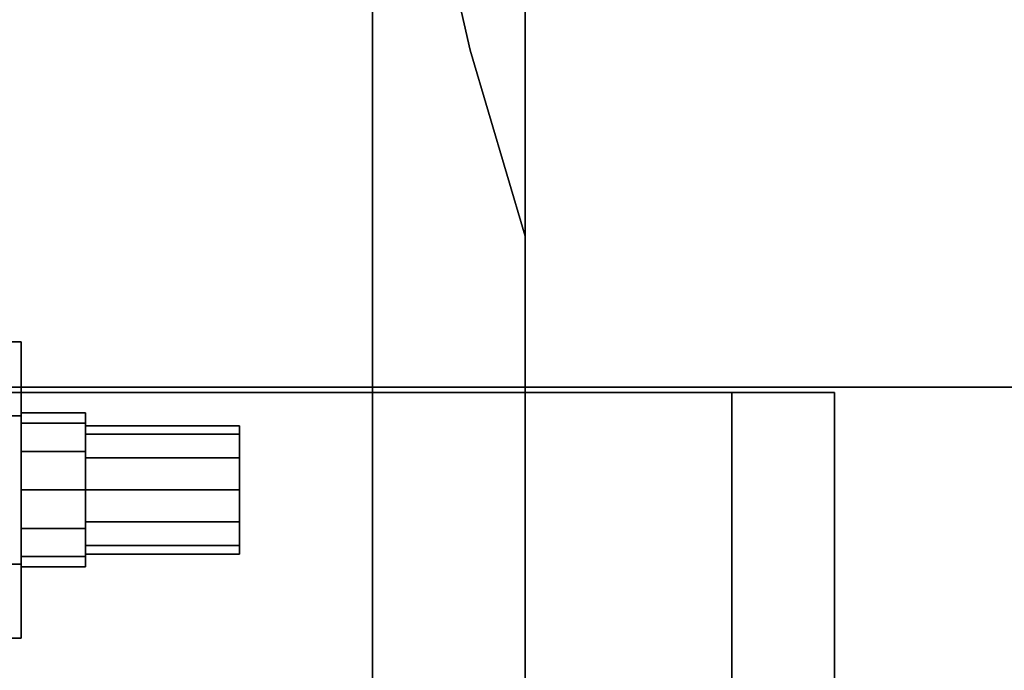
# Model space of a CAD drawing. Extents: x -48 to 48, y -49.6 to 48.
# Tile 609 of 656: x 1 to 5.8, y 9.6 to 12.8. Entities that reach past the tile are written whole.
import ezdxf

# ---------------------------------------------------------------- set-up
doc = ezdxf.new("R2010")
doc.units = 0

msp = doc.modelspace()

# ---------------------------------------------------------------- linework, layer by layer
at = {"layer": '1C1 [1]', "color": 1}
for points, invisible_edges in [([(-6.5, -11), (6.5, -11), (6.5, 11)], 12), ([(-6.5, -11), (6.5, 11), (-6.5, 11)], 1), ([(-6.5, 11, -1.5), (6.5, 11, -1.5), (6.5, -11, -1.5)], 12), ([(-6.5, 11, -1.5), (6.5, -11, -1.5), (-6.5, -11, -1.5)], 1), ([(6.5, 11), (6.5, 11, -1.5), (-6.5, 11, -1.5)], 12), ([(6.5, 11), (-6.5, 11, -1.5), (-6.5, 11)], 1)]:
    msp.add_3dface(points, dxfattribs=dict(at, invisible_edges=invisible_edges))
at = {"layer": '1C1 [1]', "color": 0}
for points, invisible_edges in [([(5, 6.35, 10), (5, 10.975, 10), (-5, 10.975, 10)], 12), ([(5, 6.35, 10), (-5, 10.975, 10), (-5, 6.35, 10)], 1), ([(-5, 6.35, 9), (-5, 10.975, 9), (5, 10.975, 9)], 12), ([(-5, 6.35, 9), (5, 10.975, 9), (5, 6.35, 9)], 1), ([(5, 10.975, 10), (5, 10.975, 9), (-5, 10.975, 9)], 12), ([(5, 10.975, 10), (-5, 10.975, 9), (-5, 10.975, 10)], 1), ([(4.5, 10.975, 9), (4.5, 10.975, 1), (4.5, 6.35, 1)], 12), ([(4.5, 10.975, 9), (4.5, 6.35, 1), (4.5, 6.35, 8.25)], 13), ([(4.5, 10.975, 9), (4.5, 6.35, 8.25), (4.5, 7.1, 9)], 1), ([(5, 6.35, 1), (4.5, 6.35, 1), (4.5, 10.975, 1)], 12), ([(5, 6.35, 1), (4.5, 10.975, 1), (5, 10.975, 1)], 1), ([(5, 10.975, 1), (4.5, 10.975, 1), (4.5, 10.975, 9)], 12), ([(5, 10.975, 1), (4.5, 10.975, 9), (5, 10.975, 9)], 1), ([(5, 10.975, 9), (4.5, 10.975, 9), (4.5, 7.1, 9)], 12), ([(5, 10.975, 9), (4.5, 7.1, 9), (5, 7.1, 9)], 1), ([(5, 6.35, 10), (5, 6.35, 9), (5, 10.975, 9)], 12), ([(5, 6.35, 10), (5, 10.975, 9), (5, 10.975, 10)], 1), ([(5, 7.1, 9), (5, 6.35, 1), (5, 10.975, 1)], 13), ([(5, 7.1, 9), (5, 10.975, 1), (5, 10.975, 9)], 1)]:
    msp.add_3dface(points, dxfattribs=dict(at, invisible_edges=invisible_edges))
at = {"layer": '4B3 [27]', "color": 1}
for points, invisible_edges in [([(2.30664, 18.3279, 45.57), (0.8425, 7.375, 45.57), (0.8425, 48, 45.57)], 13), ([(0.8425, 48, 30.53), (0.8425, 6.62326, 30.53), (2.30664, 18.3279, 30.53)], 14), ([(-2.79823, 25.9848, 46), (-2.4913, 24.0863, 46), (3.495, 6.62326, 46)], 14), ([(-2.79823, 25.9848, 46), (3.495, 6.62326, 46), (3.495, 11.7345, 46)], 13), ([(-2.79823, 25.9848, 46), (3.495, 11.7345, 46), (3.22615, 12.6404, 46)], 13), ([(-2.79823, 25.9848, 46), (3.22615, 12.6404, 46), (2.79823, 14.5152, 46)], 13), ([(-2.4913, 24.0863, 46), (-2.30664, 22.1721, 46), (3.495, 6.62326, 46)], 14), ([(-2.30664, 22.1721, 46), (-2.245, 20.25, 46), (3.495, 6.62326, 46)], 14), ([(-2.245, 20.25, 46), (-2.30664, 18.3279, 46), (3.495, 6.62326, 46)], 14), ([(-2.30664, 18.3279, 46), (-2.4913, 16.4137, 46), (3.495, 6.62326, 46)], 14), ([(2.30664, 18.3279, 45.57), (2.4913, 16.4137, 45.57), (0.8425, 6.375, 45.57)], 14), ([(2.30664, 18.3279, 45.57), (0.8425, 6.375, 45.57), (0.8425, 7.375, 45.57)], 13), ([(0.8425, 6.62326, 30.53), (2.4913, 16.4137, 30.53), (2.30664, 18.3279, 30.53)], 13), ([(-2.4913, 16.4137, 46), (-3.495, 6.62326, 46), (3.495, 6.62326, 46)], 13), ([(2.4913, 16.4137, 45.57), (3.495, 6.375, 45.57), (0.8425, 6.375, 45.57)], 13), ([(0.8425, 6.62326, 30.53), (2.79823, 14.5152, 30.53), (2.4913, 16.4137, 30.53)], 13), ([(2.4913, 16.4137, 45.57), (2.79823, 14.5152, 45.57), (3.495, 7.375, 45.57)], 14), ([(2.4913, 16.4137, 45.57), (3.495, 7.375, 45.57), (3.495, 6.375, 45.57)], 13), ([(-2.79823, 14.5152, 30.1), (3.495, 6.375, 30.1), (-3.495, 6.375, 30.1)], 13), ([(-2.79823, 14.5152, 30.1), (2.79823, 14.5152, 30.1), (3.22615, 12.6404, 30.1)], 13), ([(-2.79823, 14.5152, 30.1), (3.22615, 12.6404, 30.1), (3.495, 11.7345, 30.1)], 13), ([(-2.79823, 14.5152, 30.1), (3.495, 11.7345, 30.1), (3.495, 6.375, 30.1)], 13), ([(0.8425, 6.62326, 30.53), (3.22615, 12.6404, 30.53), (2.79823, 14.5152, 30.53)], 13), ([(2.79823, 14.5152, 45.57), (3.22615, 12.6404, 45.57), (3.495, 7.375, 45.57)], 14), ([(0.8425, 6.62326, 30.53), (3.495, 11.7345, 30.53), (3.22615, 12.6404, 30.53)], 13), ([(3.22615, 12.6404, 45.57), (3.495, 11.7345, 45.57), (3.495, 7.375, 45.57)], 12), ([(0.8425, 6.62326, 30.53), (3.495, 6.62326, 30.53), (3.495, 11.7345, 30.53)], 12), ([(3.495, 11.7345, 46), (3.495, 6.62326, 46), (3.495, 6.375, 45.57)], 12), ([(3.495, 11.7345, 46), (3.495, 6.375, 45.57), (3.495, 7.375, 45.57)], 13), ([(3.495, 11.7345, 46), (3.495, 7.375, 45.57), (3.495, 11.7345, 45.57)], 1), ([(3.495, 11.7345, 30.53), (3.495, 6.62326, 30.53), (3.495, 6.375, 30.1)], 12), ([(3.495, 11.7345, 30.53), (3.495, 6.375, 30.1), (3.495, 11.7345, 30.1)], 1)]:
    msp.add_3dface(points, dxfattribs=dict(at, invisible_edges=invisible_edges))
at = {"layer": '4B3 [27]', "color": 7}
for points, invisible_edges in [([(2.79823, 14.5152, 45.57), (2.79823, 14.5152, 46), (3.22615, 12.6404, 46)], 12), ([(2.79823, 14.5152, 45.57), (3.22615, 12.6404, 46), (3.22615, 12.6404, 45.57)], 1), ([(3.22615, 12.6404, 30.53), (3.22615, 12.6404, 30.1), (2.79823, 14.5152, 30.1)], 12), ([(3.22615, 12.6404, 30.53), (2.79823, 14.5152, 30.1), (2.79823, 14.5152, 30.53)], 1), ([(3.22615, 12.6404, 45.57), (3.22615, 12.6404, 46), (3.495, 11.7345, 46)], 12), ([(3.22615, 12.6404, 45.57), (3.495, 11.7345, 46), (3.495, 11.7345, 45.57)], 1), ([(3.495, 11.7345, 30.1), (3.22615, 12.6404, 30.1), (3.22615, 12.6404, 30.53)], 12), ([(3.495, 11.7345, 30.1), (3.22615, 12.6404, 30.53), (3.495, 11.7345, 30.53)], 1)]:
    msp.add_3dface(points, dxfattribs=dict(at, invisible_edges=invisible_edges))
at = {"layer": '4B3 [27]', "color": 0}
for points, invisible_edges in [([(0.30575, 11.2217, 41.5), (1.04013, 11.2217, 41.5), (1.04013, 10.8608, 40.875)], 12), ([(0.30575, 11.2217, 41.5), (1.04013, 10.8608, 40.875), (0.30575, 10.8608, 40.875)], 1), ([(0.30575, 10.8608, 42.125), (1.04013, 10.8608, 42.125), (1.04013, 11.2217, 41.5)], 12), ([(0.30575, 10.8608, 42.125), (1.04013, 11.2217, 41.5), (0.30575, 11.2217, 41.5)], 1), ([(0.30575, 11.2217, 38.5), (1.04013, 11.2217, 38.5), (1.04013, 10.8608, 37.875)], 12), ([(0.30575, 11.2217, 38.5), (1.04013, 10.8608, 37.875), (0.30575, 10.8608, 37.875)], 1), ([(0.30575, 10.8608, 39.125), (1.04013, 10.8608, 39.125), (1.04013, 11.2217, 38.5)], 12), ([(0.30575, 10.8608, 39.125), (1.04013, 11.2217, 38.5), (0.30575, 11.2217, 38.5)], 1), ([(0.30575, 11.2217, 35.5), (1.04013, 11.2217, 35.5), (1.04013, 10.8608, 34.875)], 12), ([(0.30575, 11.2217, 35.5), (1.04013, 10.8608, 34.875), (0.30575, 10.8608, 34.875)], 1), ([(0.30575, 10.8608, 36.125), (1.04013, 10.8608, 36.125), (1.04013, 11.2217, 35.5)], 12), ([(0.30575, 10.8608, 36.125), (1.04013, 11.2217, 35.5), (0.30575, 11.2217, 35.5)], 1), ([(1.04013, 10.8608, 42.125), (1.04013, 10.8608, 40.875), (1.04013, 11.2217, 41.5)], 1), ([(1.04013, 10.8608, 39.125), (1.04013, 10.8608, 37.875), (1.04013, 11.2217, 38.5)], 1), ([(1.04013, 10.8608, 36.125), (1.04013, 10.8608, 34.875), (1.04013, 11.2217, 35.5)], 1), ([(0.30575, 10.8608, 40.875), (1.04013, 10.8608, 40.875), (1.04013, 10.1392, 40.875)], 12), ([(0.30575, 10.8608, 40.875), (1.04013, 10.1392, 40.875), (0.30575, 10.1392, 40.875)], 1), ([(0.30575, 10.1392, 42.125), (1.04013, 10.1392, 42.125), (1.04013, 10.8608, 42.125)], 12), ([(0.30575, 10.1392, 42.125), (1.04013, 10.8608, 42.125), (0.30575, 10.8608, 42.125)], 1), ([(0.30575, 10.8608, 37.875), (1.04013, 10.8608, 37.875), (1.04013, 10.1392, 37.875)], 12), ([(0.30575, 10.8608, 37.875), (1.04013, 10.1392, 37.875), (0.30575, 10.1392, 37.875)], 1), ([(0.30575, 10.1392, 39.125), (1.04013, 10.1392, 39.125), (1.04013, 10.8608, 39.125)], 12), ([(0.30575, 10.1392, 39.125), (1.04013, 10.8608, 39.125), (0.30575, 10.8608, 39.125)], 1), ([(0.30575, 10.8608, 34.875), (1.04013, 10.8608, 34.875), (1.04013, 10.1392, 34.875)], 12), ([(0.30575, 10.8608, 34.875), (1.04013, 10.1392, 34.875), (0.30575, 10.1392, 34.875)], 1), ([(0.30575, 10.1392, 36.125), (1.04013, 10.1392, 36.125), (1.04013, 10.8608, 36.125)], 12), ([(0.30575, 10.1392, 36.125), (1.04013, 10.8608, 36.125), (0.30575, 10.8608, 36.125)], 1), ([(1.04013, 10.8248, 41.3125), (1.04013, 10.8248, 41.6875), (1.04013, 10.875, 41.5)], 1), ([(1.04013, 10.8248, 41.6875), (1.3525, 10.8248, 41.6875), (1.3525, 10.875, 41.5)], 12), ([(1.04013, 10.8248, 41.6875), (1.3525, 10.875, 41.5), (1.04013, 10.875, 41.5)], 1), ([(1.04013, 10.875, 41.5), (1.3525, 10.875, 41.5), (1.3525, 10.8248, 41.3125)], 12), ([(1.04013, 10.875, 41.5), (1.3525, 10.8248, 41.3125), (1.04013, 10.8248, 41.3125)], 1), ([(1.04013, 10.8248, 38.3125), (1.04013, 10.8248, 38.6875), (1.04013, 10.875, 38.5)], 1), ([(1.04013, 10.8248, 38.6875), (1.3525, 10.8248, 38.6875), (1.3525, 10.875, 38.5)], 12), ([(1.04013, 10.8248, 38.6875), (1.3525, 10.875, 38.5), (1.04013, 10.875, 38.5)], 1), ([(1.04013, 10.875, 38.5), (1.3525, 10.875, 38.5), (1.3525, 10.8248, 38.3125)], 12), ([(1.04013, 10.875, 38.5), (1.3525, 10.8248, 38.3125), (1.04013, 10.8248, 38.3125)], 1), ([(1.04013, 10.8248, 35.3125), (1.04013, 10.8248, 35.6875), (1.04013, 10.875, 35.5)], 1), ([(1.04013, 10.8248, 35.6875), (1.3525, 10.8248, 35.6875), (1.3525, 10.875, 35.5)], 12), ([(1.04013, 10.8248, 35.6875), (1.3525, 10.875, 35.5), (1.04013, 10.875, 35.5)], 1), ([(1.04013, 10.875, 35.5), (1.3525, 10.875, 35.5), (1.3525, 10.8248, 35.3125)], 12), ([(1.04013, 10.875, 35.5), (1.3525, 10.8248, 35.3125), (1.04013, 10.8248, 35.3125)], 1), ([(1.04013, 10.8608, 42.125), (1.04013, 10.1392, 42.125), (1.04013, 9.77831, 41.5)], 12), ([(1.04013, 10.8608, 42.125), (1.04013, 9.77831, 41.5), (1.04013, 10.1392, 40.875)], 13), ([(1.04013, 10.8608, 42.125), (1.04013, 10.1392, 40.875), (1.04013, 10.8608, 40.875)], 13), ([(1.04013, 10.8608, 39.125), (1.04013, 10.1392, 39.125), (1.04013, 9.77831, 38.5)], 12), ([(1.04013, 10.8608, 39.125), (1.04013, 9.77831, 38.5), (1.04013, 10.1392, 37.875)], 13), ([(1.04013, 10.8608, 39.125), (1.04013, 10.1392, 37.875), (1.04013, 10.8608, 37.875)], 13), ([(1.04013, 10.8608, 36.125), (1.04013, 10.1392, 36.125), (1.04013, 9.77831, 35.5)], 12), ([(1.04013, 10.8608, 36.125), (1.04013, 9.77831, 35.5), (1.04013, 10.1392, 34.875)], 13), ([(1.04013, 10.8608, 36.125), (1.04013, 10.1392, 34.875), (1.04013, 10.8608, 34.875)], 13), ([(1.3525, 10.875, 41.5), (1.3525, 10.8248, 41.6875), (1.3525, 10.6875, 41.8248)], 12), ([(1.3525, 10.875, 41.5), (1.3525, 10.6875, 41.8248), (1.3525, 10.5, 41.875)], 13), ([(1.3525, 10.875, 41.5), (1.3525, 10.5, 41.875), (1.3525, 10.3125, 41.8248)], 13), ([(1.3525, 10.875, 41.5), (1.3525, 10.3125, 41.8248), (1.3525, 10.1752, 41.6875)], 13), ([(1.3525, 10.875, 41.5), (1.3525, 10.1752, 41.6875), (1.3525, 10.125, 41.5)], 13), ([(1.3525, 10.875, 41.5), (1.3525, 10.125, 41.5), (1.3525, 10.1752, 41.3125)], 13), ([(1.3525, 10.875, 41.5), (1.3525, 10.1752, 41.3125), (1.3525, 10.3125, 41.1752)], 13), ([(1.3525, 10.875, 41.5), (1.3525, 10.3125, 41.1752), (1.3525, 10.5, 41.125)], 13), ([(1.3525, 10.875, 41.5), (1.3525, 10.5, 41.125), (1.3525, 10.6875, 41.1752)], 13), ([(1.3525, 10.875, 41.5), (1.3525, 10.6875, 41.1752), (1.3525, 10.8248, 41.3125)], 1), ([(1.3525, 10.875, 38.5), (1.3525, 10.8248, 38.6875), (1.3525, 10.6875, 38.8248)], 12), ([(1.3525, 10.875, 38.5), (1.3525, 10.6875, 38.8248), (1.3525, 10.5, 38.875)], 13), ([(1.3525, 10.875, 38.5), (1.3525, 10.5, 38.875), (1.3525, 10.3125, 38.8248)], 13), ([(1.3525, 10.875, 38.5), (1.3525, 10.3125, 38.8248), (1.3525, 10.1752, 38.6875)], 13), ([(1.3525, 10.875, 38.5), (1.3525, 10.1752, 38.6875), (1.3525, 10.125, 38.5)], 13), ([(1.3525, 10.875, 38.5), (1.3525, 10.125, 38.5), (1.3525, 10.1752, 38.3125)], 13), ([(1.3525, 10.875, 38.5), (1.3525, 10.1752, 38.3125), (1.3525, 10.3125, 38.1752)], 13), ([(1.3525, 10.875, 38.5), (1.3525, 10.3125, 38.1752), (1.3525, 10.5, 38.125)], 13), ([(1.3525, 10.875, 38.5), (1.3525, 10.5, 38.125), (1.3525, 10.6875, 38.1752)], 13), ([(1.3525, 10.875, 38.5), (1.3525, 10.6875, 38.1752), (1.3525, 10.8248, 38.3125)], 1), ([(1.3525, 10.875, 35.5), (1.3525, 10.8248, 35.6875), (1.3525, 10.6875, 35.8248)], 12), ([(1.3525, 10.875, 35.5), (1.3525, 10.6875, 35.8248), (1.3525, 10.5, 35.875)], 13), ([(1.3525, 10.875, 35.5), (1.3525, 10.5, 35.875), (1.3525, 10.3125, 35.8248)], 13), ([(1.3525, 10.875, 35.5), (1.3525, 10.3125, 35.8248), (1.3525, 10.1752, 35.6875)], 13), ([(1.3525, 10.875, 35.5), (1.3525, 10.1752, 35.6875), (1.3525, 10.125, 35.5)], 13), ([(1.3525, 10.875, 35.5), (1.3525, 10.125, 35.5), (1.3525, 10.1752, 35.3125)], 13), ([(1.3525, 10.875, 35.5), (1.3525, 10.1752, 35.3125), (1.3525, 10.3125, 35.1752)], 13), ([(1.3525, 10.875, 35.5), (1.3525, 10.3125, 35.1752), (1.3525, 10.5, 35.125)], 13), ([(1.3525, 10.875, 35.5), (1.3525, 10.5, 35.125), (1.3525, 10.6875, 35.1752)], 13), ([(1.3525, 10.875, 35.5), (1.3525, 10.6875, 35.1752), (1.3525, 10.8248, 35.3125)], 1), ([(1.04013, 10.8248, 41.3125), (1.04013, 10.6875, 41.1752), (1.04013, 10.5, 41.125)], 12), ([(1.04013, 10.8248, 41.3125), (1.04013, 10.5, 41.125), (1.04013, 10.3125, 41.1752)], 13), ([(1.04013, 10.8248, 41.3125), (1.04013, 10.3125, 41.1752), (1.04013, 10.1752, 41.3125)], 13), ([(1.04013, 10.8248, 41.3125), (1.04013, 10.1752, 41.3125), (1.04013, 10.125, 41.5)], 13), ([(1.04013, 10.8248, 41.3125), (1.04013, 10.125, 41.5), (1.04013, 10.1752, 41.6875)], 13), ([(1.04013, 10.8248, 41.3125), (1.04013, 10.1752, 41.6875), (1.04013, 10.3125, 41.8248)], 13), ([(1.04013, 10.8248, 41.3125), (1.04013, 10.3125, 41.8248), (1.04013, 10.5, 41.875)], 13), ([(1.04013, 10.8248, 41.3125), (1.04013, 10.5, 41.875), (1.04013, 10.6875, 41.8248)], 13), ([(1.04013, 10.8248, 41.3125), (1.04013, 10.6875, 41.8248), (1.04013, 10.8248, 41.6875)], 13), ([(1.04013, 10.8248, 41.3125), (1.3525, 10.8248, 41.3125), (1.3525, 10.6875, 41.1752)], 12), ([(1.04013, 10.8248, 41.3125), (1.3525, 10.6875, 41.1752), (1.04013, 10.6875, 41.1752)], 1), ([(1.04013, 10.6875, 41.8248), (1.3525, 10.6875, 41.8248), (1.3525, 10.8248, 41.6875)], 12), ([(1.04013, 10.6875, 41.8248), (1.3525, 10.8248, 41.6875), (1.04013, 10.8248, 41.6875)], 1), ([(1.04013, 10.8248, 38.3125), (1.04013, 10.6875, 38.1752), (1.04013, 10.5, 38.125)], 12), ([(1.04013, 10.8248, 38.3125), (1.04013, 10.5, 38.125), (1.04013, 10.3125, 38.1752)], 13), ([(1.04013, 10.8248, 38.3125), (1.04013, 10.3125, 38.1752), (1.04013, 10.1752, 38.3125)], 13), ([(1.04013, 10.8248, 38.3125), (1.04013, 10.1752, 38.3125), (1.04013, 10.125, 38.5)], 13), ([(1.04013, 10.8248, 38.3125), (1.04013, 10.125, 38.5), (1.04013, 10.1752, 38.6875)], 13), ([(1.04013, 10.8248, 38.3125), (1.04013, 10.1752, 38.6875), (1.04013, 10.3125, 38.8248)], 13), ([(1.04013, 10.8248, 38.3125), (1.04013, 10.3125, 38.8248), (1.04013, 10.5, 38.875)], 13), ([(1.04013, 10.8248, 38.3125), (1.04013, 10.5, 38.875), (1.04013, 10.6875, 38.8248)], 13), ([(1.04013, 10.8248, 38.3125), (1.04013, 10.6875, 38.8248), (1.04013, 10.8248, 38.6875)], 13), ([(1.04013, 10.8248, 38.3125), (1.3525, 10.8248, 38.3125), (1.3525, 10.6875, 38.1752)], 12), ([(1.04013, 10.8248, 38.3125), (1.3525, 10.6875, 38.1752), (1.04013, 10.6875, 38.1752)], 1), ([(1.04013, 10.6875, 38.8248), (1.3525, 10.6875, 38.8248), (1.3525, 10.8248, 38.6875)], 12), ([(1.04013, 10.6875, 38.8248), (1.3525, 10.8248, 38.6875), (1.04013, 10.8248, 38.6875)], 1), ([(1.04013, 10.8248, 35.3125), (1.04013, 10.6875, 35.1752), (1.04013, 10.5, 35.125)], 12), ([(1.04013, 10.8248, 35.3125), (1.04013, 10.5, 35.125), (1.04013, 10.3125, 35.1752)], 13), ([(1.04013, 10.8248, 35.3125), (1.04013, 10.3125, 35.1752), (1.04013, 10.1752, 35.3125)], 13), ([(1.04013, 10.8248, 35.3125), (1.04013, 10.1752, 35.3125), (1.04013, 10.125, 35.5)], 13), ([(1.04013, 10.8248, 35.3125), (1.04013, 10.125, 35.5), (1.04013, 10.1752, 35.6875)], 13), ([(1.04013, 10.8248, 35.3125), (1.04013, 10.1752, 35.6875), (1.04013, 10.3125, 35.8248)], 13), ([(1.04013, 10.8248, 35.3125), (1.04013, 10.3125, 35.8248), (1.04013, 10.5, 35.875)], 13), ([(1.04013, 10.8248, 35.3125), (1.04013, 10.5, 35.875), (1.04013, 10.6875, 35.8248)], 13), ([(1.04013, 10.8248, 35.3125), (1.04013, 10.6875, 35.8248), (1.04013, 10.8248, 35.6875)], 13), ([(1.04013, 10.8248, 35.3125), (1.3525, 10.8248, 35.3125), (1.3525, 10.6875, 35.1752)], 12), ([(1.04013, 10.8248, 35.3125), (1.3525, 10.6875, 35.1752), (1.04013, 10.6875, 35.1752)], 1), ([(1.04013, 10.6875, 35.8248), (1.3525, 10.6875, 35.8248), (1.3525, 10.8248, 35.6875)], 12), ([(1.04013, 10.6875, 35.8248), (1.3525, 10.8248, 35.6875), (1.04013, 10.8248, 35.6875)], 1), ([(1.3525, 10.7706, 41.3438), (1.3525, 10.7706, 41.6562), (1.3525, 10.8125, 41.5)], 1), ([(1.3525, 10.7706, 41.6562), (2.1025, 10.7706, 41.6562), (2.1025, 10.8125, 41.5)], 12), ([(1.3525, 10.7706, 41.6562), (2.1025, 10.8125, 41.5), (1.3525, 10.8125, 41.5)], 1), ([(1.3525, 10.8125, 41.5), (2.1025, 10.8125, 41.5), (2.1025, 10.7706, 41.3438)], 12), ([(1.3525, 10.8125, 41.5), (2.1025, 10.7706, 41.3438), (1.3525, 10.7706, 41.3438)], 1), ([(1.3525, 10.7706, 38.3438), (1.3525, 10.7706, 38.6562), (1.3525, 10.8125, 38.5)], 1), ([(1.3525, 10.7706, 38.6562), (2.1025, 10.7706, 38.6562), (2.1025, 10.8125, 38.5)], 12), ([(1.3525, 10.7706, 38.6562), (2.1025, 10.8125, 38.5), (1.3525, 10.8125, 38.5)], 1), ([(1.3525, 10.8125, 38.5), (2.1025, 10.8125, 38.5), (2.1025, 10.7706, 38.3438)], 12), ([(1.3525, 10.8125, 38.5), (2.1025, 10.7706, 38.3438), (1.3525, 10.7706, 38.3438)], 1), ([(1.3525, 10.7706, 35.3438), (1.3525, 10.7706, 35.6562), (1.3525, 10.8125, 35.5)], 1), ([(1.3525, 10.7706, 35.6562), (2.1025, 10.7706, 35.6562), (2.1025, 10.8125, 35.5)], 12), ([(1.3525, 10.7706, 35.6562), (2.1025, 10.8125, 35.5), (1.3525, 10.8125, 35.5)], 1), ([(1.3525, 10.8125, 35.5), (2.1025, 10.8125, 35.5), (2.1025, 10.7706, 35.3438)], 12), ([(1.3525, 10.8125, 35.5), (2.1025, 10.7706, 35.3438), (1.3525, 10.7706, 35.3438)], 1), ([(2.1025, 10.8125, 41.5), (2.1025, 10.7706, 41.6562), (2.1025, 10.6562, 41.7706)], 12), ([(2.1025, 10.8125, 41.5), (2.1025, 10.6562, 41.7706), (2.1025, 10.5, 41.8125)], 13), ([(2.1025, 10.8125, 41.5), (2.1025, 10.5, 41.8125), (2.1025, 10.3438, 41.7706)], 13), ([(2.1025, 10.8125, 41.5), (2.1025, 10.3438, 41.7706), (2.1025, 10.2294, 41.6562)], 13), ([(2.1025, 10.8125, 41.5), (2.1025, 10.2294, 41.6562), (2.1025, 10.1875, 41.5)], 13), ([(2.1025, 10.8125, 41.5), (2.1025, 10.1875, 41.5), (2.1025, 10.2294, 41.3438)], 13), ([(2.1025, 10.8125, 41.5), (2.1025, 10.2294, 41.3438), (2.1025, 10.3438, 41.2294)], 13), ([(2.1025, 10.8125, 41.5), (2.1025, 10.3438, 41.2294), (2.1025, 10.5, 41.1875)], 13), ([(2.1025, 10.8125, 41.5), (2.1025, 10.5, 41.1875), (2.1025, 10.6563, 41.2294)], 13), ([(2.1025, 10.8125, 41.5), (2.1025, 10.6563, 41.2294), (2.1025, 10.7706, 41.3438)], 1), ([(2.1025, 10.8125, 38.5), (2.1025, 10.7706, 38.6562), (2.1025, 10.6562, 38.7706)], 12), ([(2.1025, 10.8125, 38.5), (2.1025, 10.6562, 38.7706), (2.1025, 10.5, 38.8125)], 13), ([(2.1025, 10.8125, 38.5), (2.1025, 10.5, 38.8125), (2.1025, 10.3438, 38.7706)], 13), ([(2.1025, 10.8125, 38.5), (2.1025, 10.3438, 38.7706), (2.1025, 10.2294, 38.6562)], 13), ([(2.1025, 10.8125, 38.5), (2.1025, 10.2294, 38.6562), (2.1025, 10.1875, 38.5)], 13), ([(2.1025, 10.8125, 38.5), (2.1025, 10.1875, 38.5), (2.1025, 10.2294, 38.3438)], 13), ([(2.1025, 10.8125, 38.5), (2.1025, 10.2294, 38.3438), (2.1025, 10.3438, 38.2294)], 13), ([(2.1025, 10.8125, 38.5), (2.1025, 10.3438, 38.2294), (2.1025, 10.5, 38.1875)], 13), ([(2.1025, 10.8125, 38.5), (2.1025, 10.5, 38.1875), (2.1025, 10.6562, 38.2294)], 13), ([(2.1025, 10.8125, 38.5), (2.1025, 10.6562, 38.2294), (2.1025, 10.7706, 38.3438)], 1), ([(2.1025, 10.8125, 35.5), (2.1025, 10.7706, 35.6562), (2.1025, 10.6562, 35.7706)], 12), ([(2.1025, 10.8125, 35.5), (2.1025, 10.6562, 35.7706), (2.1025, 10.5, 35.8125)], 13), ([(2.1025, 10.8125, 35.5), (2.1025, 10.5, 35.8125), (2.1025, 10.3438, 35.7706)], 13), ([(2.1025, 10.8125, 35.5), (2.1025, 10.3438, 35.7706), (2.1025, 10.2294, 35.6563)], 13), ([(2.1025, 10.8125, 35.5), (2.1025, 10.2294, 35.6563), (2.1025, 10.1875, 35.5)], 13), ([(2.1025, 10.8125, 35.5), (2.1025, 10.1875, 35.5), (2.1025, 10.2294, 35.3438)], 13), ([(2.1025, 10.8125, 35.5), (2.1025, 10.2294, 35.3438), (2.1025, 10.3437, 35.2294)], 13), ([(2.1025, 10.8125, 35.5), (2.1025, 10.3437, 35.2294), (2.1025, 10.5, 35.1875)], 13), ([(2.1025, 10.8125, 35.5), (2.1025, 10.5, 35.1875), (2.1025, 10.6562, 35.2294)], 13), ([(2.1025, 10.8125, 35.5), (2.1025, 10.6562, 35.2294), (2.1025, 10.7706, 35.3438)], 1), ([(1.3525, 10.7706, 41.3438), (1.3525, 10.6562, 41.2294), (1.3525, 10.5, 41.1875)], 12), ([(1.3525, 10.7706, 41.3438), (1.3525, 10.5, 41.1875), (1.3525, 10.3438, 41.2294)], 13), ([(1.3525, 10.7706, 41.3438), (1.3525, 10.3438, 41.2294), (1.3525, 10.2294, 41.3438)], 13), ([(1.3525, 10.7706, 41.3438), (1.3525, 10.2294, 41.3438), (1.3525, 10.1875, 41.5)], 13), ([(1.3525, 10.7706, 41.3438), (1.3525, 10.1875, 41.5), (1.3525, 10.2294, 41.6562)], 13), ([(1.3525, 10.7706, 41.3438), (1.3525, 10.2294, 41.6562), (1.3525, 10.3438, 41.7706)], 13), ([(1.3525, 10.7706, 41.3438), (1.3525, 10.3438, 41.7706), (1.3525, 10.5, 41.8125)], 13), ([(1.3525, 10.7706, 41.3438), (1.3525, 10.5, 41.8125), (1.3525, 10.6562, 41.7706)], 13), ([(1.3525, 10.7706, 41.3438), (1.3525, 10.6562, 41.7706), (1.3525, 10.7706, 41.6562)], 13), ([(1.3525, 10.7706, 41.3438), (2.1025, 10.7706, 41.3438), (2.1025, 10.6563, 41.2294)], 12), ([(1.3525, 10.7706, 41.3438), (2.1025, 10.6563, 41.2294), (1.3525, 10.6562, 41.2294)], 1), ([(1.3525, 10.6562, 41.7706), (2.1025, 10.6562, 41.7706), (2.1025, 10.7706, 41.6562)], 12), ([(1.3525, 10.6562, 41.7706), (2.1025, 10.7706, 41.6562), (1.3525, 10.7706, 41.6562)], 1), ([(1.3525, 10.7706, 38.3438), (1.3525, 10.6562, 38.2294), (1.3525, 10.5, 38.1875)], 12), ([(1.3525, 10.7706, 38.3438), (1.3525, 10.5, 38.1875), (1.3525, 10.3438, 38.2294)], 13), ([(1.3525, 10.7706, 38.3438), (1.3525, 10.3438, 38.2294), (1.3525, 10.2294, 38.3438)], 13), ([(1.3525, 10.7706, 38.3438), (1.3525, 10.2294, 38.3438), (1.3525, 10.1875, 38.5)], 13), ([(1.3525, 10.7706, 38.3438), (1.3525, 10.1875, 38.5), (1.3525, 10.2294, 38.6562)], 13), ([(1.3525, 10.7706, 38.3438), (1.3525, 10.2294, 38.6562), (1.3525, 10.3438, 38.7706)], 13), ([(1.3525, 10.7706, 38.3438), (1.3525, 10.3438, 38.7706), (1.3525, 10.5, 38.8125)], 13), ([(1.3525, 10.7706, 38.3438), (1.3525, 10.5, 38.8125), (1.3525, 10.6562, 38.7706)], 13), ([(1.3525, 10.7706, 38.3438), (1.3525, 10.6562, 38.7706), (1.3525, 10.7706, 38.6562)], 13), ([(1.3525, 10.7706, 38.3438), (2.1025, 10.7706, 38.3438), (2.1025, 10.6562, 38.2294)], 12), ([(1.3525, 10.7706, 38.3438), (2.1025, 10.6562, 38.2294), (1.3525, 10.6562, 38.2294)], 1), ([(1.3525, 10.6562, 38.7706), (2.1025, 10.6562, 38.7706), (2.1025, 10.7706, 38.6562)], 12), ([(1.3525, 10.6562, 38.7706), (2.1025, 10.7706, 38.6562), (1.3525, 10.7706, 38.6562)], 1), ([(1.3525, 10.7706, 35.3438), (1.3525, 10.6562, 35.2294), (1.3525, 10.5, 35.1875)], 12), ([(1.3525, 10.7706, 35.3438), (1.3525, 10.5, 35.1875), (1.3525, 10.3438, 35.2294)], 13), ([(1.3525, 10.7706, 35.3438), (1.3525, 10.3438, 35.2294), (1.3525, 10.2294, 35.3438)], 13), ([(1.3525, 10.7706, 35.3438), (1.3525, 10.2294, 35.3438), (1.3525, 10.1875, 35.5)], 13), ([(1.3525, 10.7706, 35.3438), (1.3525, 10.1875, 35.5), (1.3525, 10.2294, 35.6562)], 13), ([(1.3525, 10.7706, 35.3438), (1.3525, 10.2294, 35.6562), (1.3525, 10.3438, 35.7706)], 13), ([(1.3525, 10.7706, 35.3438), (1.3525, 10.3438, 35.7706), (1.3525, 10.5, 35.8125)], 13), ([(1.3525, 10.7706, 35.3438), (1.3525, 10.5, 35.8125), (1.3525, 10.6562, 35.7706)], 13), ([(1.3525, 10.7706, 35.3438), (1.3525, 10.6562, 35.7706), (1.3525, 10.7706, 35.6562)], 13), ([(1.3525, 10.7706, 35.3438), (2.1025, 10.7706, 35.3438), (2.1025, 10.6562, 35.2294)], 12), ([(1.3525, 10.7706, 35.3438), (2.1025, 10.6562, 35.2294), (1.3525, 10.6562, 35.2294)], 1), ([(1.3525, 10.6562, 35.7706), (2.1025, 10.6562, 35.7706), (2.1025, 10.7706, 35.6562)], 12), ([(1.3525, 10.6562, 35.7706), (2.1025, 10.7706, 35.6562), (1.3525, 10.7706, 35.6562)], 1), ([(1.04013, 10.6875, 41.1752), (1.3525, 10.6875, 41.1752), (1.3525, 10.5, 41.125)], 12), ([(1.04013, 10.6875, 41.1752), (1.3525, 10.5, 41.125), (1.04013, 10.5, 41.125)], 1), ([(1.04013, 10.5, 41.875), (1.3525, 10.5, 41.875), (1.3525, 10.6875, 41.8248)], 12), ([(1.04013, 10.5, 41.875), (1.3525, 10.6875, 41.8248), (1.04013, 10.6875, 41.8248)], 1), ([(1.04013, 10.6875, 38.1752), (1.3525, 10.6875, 38.1752), (1.3525, 10.5, 38.125)], 12), ([(1.04013, 10.6875, 38.1752), (1.3525, 10.5, 38.125), (1.04013, 10.5, 38.125)], 1), ([(1.04013, 10.5, 38.875), (1.3525, 10.5, 38.875), (1.3525, 10.6875, 38.8248)], 12), ([(1.04013, 10.5, 38.875), (1.3525, 10.6875, 38.8248), (1.04013, 10.6875, 38.8248)], 1), ([(1.04013, 10.6875, 35.1752), (1.3525, 10.6875, 35.1752), (1.3525, 10.5, 35.125)], 12), ([(1.04013, 10.6875, 35.1752), (1.3525, 10.5, 35.125), (1.04013, 10.5, 35.125)], 1), ([(1.04013, 10.5, 35.875), (1.3525, 10.5, 35.875), (1.3525, 10.6875, 35.8248)], 12), ([(1.04013, 10.5, 35.875), (1.3525, 10.6875, 35.8248), (1.04013, 10.6875, 35.8248)], 1), ([(1.3525, 10.6562, 41.2294), (2.1025, 10.6563, 41.2294), (2.1025, 10.5, 41.1875)], 12), ([(1.3525, 10.6562, 41.2294), (2.1025, 10.5, 41.1875), (1.3525, 10.5, 41.1875)], 1), ([(1.3525, 10.5, 41.8125), (2.1025, 10.5, 41.8125), (2.1025, 10.6562, 41.7706)], 12), ([(1.3525, 10.5, 41.8125), (2.1025, 10.6562, 41.7706), (1.3525, 10.6562, 41.7706)], 1), ([(1.3525, 10.6562, 38.2294), (2.1025, 10.6562, 38.2294), (2.1025, 10.5, 38.1875)], 12), ([(1.3525, 10.6562, 38.2294), (2.1025, 10.5, 38.1875), (1.3525, 10.5, 38.1875)], 1), ([(1.3525, 10.5, 38.8125), (2.1025, 10.5, 38.8125), (2.1025, 10.6562, 38.7706)], 12), ([(1.3525, 10.5, 38.8125), (2.1025, 10.6562, 38.7706), (1.3525, 10.6562, 38.7706)], 1), ([(1.3525, 10.6562, 35.2294), (2.1025, 10.6562, 35.2294), (2.1025, 10.5, 35.1875)], 12), ([(1.3525, 10.6562, 35.2294), (2.1025, 10.5, 35.1875), (1.3525, 10.5, 35.1875)], 1), ([(1.3525, 10.5, 35.8125), (2.1025, 10.5, 35.8125), (2.1025, 10.6562, 35.7706)], 12), ([(1.3525, 10.5, 35.8125), (2.1025, 10.6562, 35.7706), (1.3525, 10.6562, 35.7706)], 1), ([(1.04013, 10.5, 41.125), (1.3525, 10.5, 41.125), (1.3525, 10.3125, 41.1752)], 12), ([(1.04013, 10.5, 41.125), (1.3525, 10.3125, 41.1752), (1.04013, 10.3125, 41.1752)], 1), ([(1.04013, 10.3125, 41.8248), (1.3525, 10.3125, 41.8248), (1.3525, 10.5, 41.875)], 12), ([(1.04013, 10.3125, 41.8248), (1.3525, 10.5, 41.875), (1.04013, 10.5, 41.875)], 1), ([(1.04013, 10.5, 38.125), (1.3525, 10.5, 38.125), (1.3525, 10.3125, 38.1752)], 12), ([(1.04013, 10.5, 38.125), (1.3525, 10.3125, 38.1752), (1.04013, 10.3125, 38.1752)], 1), ([(1.04013, 10.3125, 38.8248), (1.3525, 10.3125, 38.8248), (1.3525, 10.5, 38.875)], 12), ([(1.04013, 10.3125, 38.8248), (1.3525, 10.5, 38.875), (1.04013, 10.5, 38.875)], 1), ([(1.04013, 10.5, 35.125), (1.3525, 10.5, 35.125), (1.3525, 10.3125, 35.1752)], 12), ([(1.04013, 10.5, 35.125), (1.3525, 10.3125, 35.1752), (1.04013, 10.3125, 35.1752)], 1), ([(1.04013, 10.3125, 35.8248), (1.3525, 10.3125, 35.8248), (1.3525, 10.5, 35.875)], 12), ([(1.04013, 10.3125, 35.8248), (1.3525, 10.5, 35.875), (1.04013, 10.5, 35.875)], 1), ([(1.3525, 10.5, 41.1875), (2.1025, 10.5, 41.1875), (2.1025, 10.3438, 41.2294)], 12), ([(1.3525, 10.5, 41.1875), (2.1025, 10.3438, 41.2294), (1.3525, 10.3438, 41.2294)], 1), ([(1.3525, 10.3438, 41.7706), (2.1025, 10.3438, 41.7706), (2.1025, 10.5, 41.8125)], 12), ([(1.3525, 10.3438, 41.7706), (2.1025, 10.5, 41.8125), (1.3525, 10.5, 41.8125)], 1), ([(1.3525, 10.5, 38.1875), (2.1025, 10.5, 38.1875), (2.1025, 10.3438, 38.2294)], 12), ([(1.3525, 10.5, 38.1875), (2.1025, 10.3438, 38.2294), (1.3525, 10.3438, 38.2294)], 1), ([(1.3525, 10.3438, 38.7706), (2.1025, 10.3438, 38.7706), (2.1025, 10.5, 38.8125)], 12), ([(1.3525, 10.3438, 38.7706), (2.1025, 10.5, 38.8125), (1.3525, 10.5, 38.8125)], 1), ([(1.3525, 10.5, 35.1875), (2.1025, 10.5, 35.1875), (2.1025, 10.3437, 35.2294)], 12), ([(1.3525, 10.5, 35.1875), (2.1025, 10.3437, 35.2294), (1.3525, 10.3438, 35.2294)], 1), ([(1.3525, 10.3438, 35.7706), (2.1025, 10.3438, 35.7706), (2.1025, 10.5, 35.8125)], 12), ([(1.3525, 10.3438, 35.7706), (2.1025, 10.5, 35.8125), (1.3525, 10.5, 35.8125)], 1), ([(1.04013, 10.3125, 41.1752), (1.3525, 10.3125, 41.1752), (1.3525, 10.1752, 41.3125)], 12), ([(1.04013, 10.3125, 41.1752), (1.3525, 10.1752, 41.3125), (1.04013, 10.1752, 41.3125)], 1), ([(1.04013, 10.1752, 41.6875), (1.3525, 10.1752, 41.6875), (1.3525, 10.3125, 41.8248)], 12), ([(1.04013, 10.1752, 41.6875), (1.3525, 10.3125, 41.8248), (1.04013, 10.3125, 41.8248)], 1), ([(1.04013, 10.3125, 38.1752), (1.3525, 10.3125, 38.1752), (1.3525, 10.1752, 38.3125)], 12), ([(1.04013, 10.3125, 38.1752), (1.3525, 10.1752, 38.3125), (1.04013, 10.1752, 38.3125)], 1), ([(1.04013, 10.1752, 38.6875), (1.3525, 10.1752, 38.6875), (1.3525, 10.3125, 38.8248)], 12), ([(1.04013, 10.1752, 38.6875), (1.3525, 10.3125, 38.8248), (1.04013, 10.3125, 38.8248)], 1), ([(1.04013, 10.3125, 35.1752), (1.3525, 10.3125, 35.1752), (1.3525, 10.1752, 35.3125)], 12), ([(1.04013, 10.3125, 35.1752), (1.3525, 10.1752, 35.3125), (1.04013, 10.1752, 35.3125)], 1), ([(1.04013, 10.1752, 35.6875), (1.3525, 10.1752, 35.6875), (1.3525, 10.3125, 35.8248)], 12), ([(1.04013, 10.1752, 35.6875), (1.3525, 10.3125, 35.8248), (1.04013, 10.3125, 35.8248)], 1), ([(1.3525, 10.3438, 41.2294), (2.1025, 10.3438, 41.2294), (2.1025, 10.2294, 41.3438)], 12), ([(1.3525, 10.3438, 41.2294), (2.1025, 10.2294, 41.3438), (1.3525, 10.2294, 41.3438)], 1), ([(1.3525, 10.2294, 41.6562), (2.1025, 10.2294, 41.6562), (2.1025, 10.3438, 41.7706)], 12), ([(1.3525, 10.2294, 41.6562), (2.1025, 10.3438, 41.7706), (1.3525, 10.3438, 41.7706)], 1), ([(1.3525, 10.3438, 38.2294), (2.1025, 10.3438, 38.2294), (2.1025, 10.2294, 38.3438)], 12), ([(1.3525, 10.3438, 38.2294), (2.1025, 10.2294, 38.3438), (1.3525, 10.2294, 38.3438)], 1), ([(1.3525, 10.2294, 38.6562), (2.1025, 10.2294, 38.6562), (2.1025, 10.3438, 38.7706)], 12), ([(1.3525, 10.2294, 38.6562), (2.1025, 10.3438, 38.7706), (1.3525, 10.3438, 38.7706)], 1), ([(1.3525, 10.3438, 35.2294), (2.1025, 10.3437, 35.2294), (2.1025, 10.2294, 35.3438)], 12), ([(1.3525, 10.3438, 35.2294), (2.1025, 10.2294, 35.3438), (1.3525, 10.2294, 35.3438)], 1), ([(1.3525, 10.2294, 35.6562), (2.1025, 10.2294, 35.6563), (2.1025, 10.3438, 35.7706)], 12), ([(1.3525, 10.2294, 35.6562), (2.1025, 10.3438, 35.7706), (1.3525, 10.3438, 35.7706)], 1), ([(1.3525, 10.2294, 41.3438), (2.1025, 10.2294, 41.3438), (2.1025, 10.1875, 41.5)], 12), ([(1.3525, 10.2294, 41.3438), (2.1025, 10.1875, 41.5), (1.3525, 10.1875, 41.5)], 1), ([(1.3525, 10.1875, 41.5), (2.1025, 10.1875, 41.5), (2.1025, 10.2294, 41.6562)], 12), ([(1.3525, 10.1875, 41.5), (2.1025, 10.2294, 41.6562), (1.3525, 10.2294, 41.6562)], 1), ([(1.3525, 10.2294, 38.3438), (2.1025, 10.2294, 38.3438), (2.1025, 10.1875, 38.5)], 12), ([(1.3525, 10.2294, 38.3438), (2.1025, 10.1875, 38.5), (1.3525, 10.1875, 38.5)], 1), ([(1.3525, 10.1875, 38.5), (2.1025, 10.1875, 38.5), (2.1025, 10.2294, 38.6562)], 12), ([(1.3525, 10.1875, 38.5), (2.1025, 10.2294, 38.6562), (1.3525, 10.2294, 38.6562)], 1), ([(1.3525, 10.2294, 35.3438), (2.1025, 10.2294, 35.3438), (2.1025, 10.1875, 35.5)], 12), ([(1.3525, 10.2294, 35.3438), (2.1025, 10.1875, 35.5), (1.3525, 10.1875, 35.5)], 1), ([(1.3525, 10.1875, 35.5), (2.1025, 10.1875, 35.5), (2.1025, 10.2294, 35.6563)], 12), ([(1.3525, 10.1875, 35.5), (2.1025, 10.2294, 35.6563), (1.3525, 10.2294, 35.6562)], 1), ([(1.04013, 10.1752, 41.3125), (1.3525, 10.1752, 41.3125), (1.3525, 10.125, 41.5)], 12), ([(1.04013, 10.1752, 41.3125), (1.3525, 10.125, 41.5), (1.04013, 10.125, 41.5)], 1), ([(1.04013, 10.125, 41.5), (1.3525, 10.125, 41.5), (1.3525, 10.1752, 41.6875)], 12), ([(1.04013, 10.125, 41.5), (1.3525, 10.1752, 41.6875), (1.04013, 10.1752, 41.6875)], 1), ([(1.04013, 10.1752, 38.3125), (1.3525, 10.1752, 38.3125), (1.3525, 10.125, 38.5)], 12), ([(1.04013, 10.1752, 38.3125), (1.3525, 10.125, 38.5), (1.04013, 10.125, 38.5)], 1), ([(1.04013, 10.125, 38.5), (1.3525, 10.125, 38.5), (1.3525, 10.1752, 38.6875)], 12), ([(1.04013, 10.125, 38.5), (1.3525, 10.1752, 38.6875), (1.04013, 10.1752, 38.6875)], 1), ([(1.04013, 10.1752, 35.3125), (1.3525, 10.1752, 35.3125), (1.3525, 10.125, 35.5)], 12), ([(1.04013, 10.1752, 35.3125), (1.3525, 10.125, 35.5), (1.04013, 10.125, 35.5)], 1), ([(1.04013, 10.125, 35.5), (1.3525, 10.125, 35.5), (1.3525, 10.1752, 35.6875)], 12), ([(1.04013, 10.125, 35.5), (1.3525, 10.1752, 35.6875), (1.04013, 10.1752, 35.6875)], 1), ([(0.30575, 10.1392, 40.875), (1.04013, 10.1392, 40.875), (1.04013, 9.77831, 41.5)], 12), ([(0.30575, 10.1392, 40.875), (1.04013, 9.77831, 41.5), (0.30575, 9.77831, 41.5)], 1), ([(0.30575, 9.77831, 41.5), (1.04013, 9.77831, 41.5), (1.04013, 10.1392, 42.125)], 12), ([(0.30575, 9.77831, 41.5), (1.04013, 10.1392, 42.125), (0.30575, 10.1392, 42.125)], 1), ([(0.30575, 10.1392, 37.875), (1.04013, 10.1392, 37.875), (1.04013, 9.77831, 38.5)], 12), ([(0.30575, 10.1392, 37.875), (1.04013, 9.77831, 38.5), (0.30575, 9.77831, 38.5)], 1), ([(0.30575, 9.77831, 38.5), (1.04013, 9.77831, 38.5), (1.04013, 10.1392, 39.125)], 12), ([(0.30575, 9.77831, 38.5), (1.04013, 10.1392, 39.125), (0.30575, 10.1392, 39.125)], 1), ([(0.30575, 10.1392, 34.875), (1.04013, 10.1392, 34.875), (1.04013, 9.77831, 35.5)], 12), ([(0.30575, 10.1392, 34.875), (1.04013, 9.77831, 35.5), (0.30575, 9.77831, 35.5)], 1), ([(0.30575, 9.77831, 35.5), (1.04013, 9.77831, 35.5), (1.04013, 10.1392, 36.125)], 12), ([(0.30575, 9.77831, 35.5), (1.04013, 10.1392, 36.125), (0.30575, 10.1392, 36.125)], 1)]:
    msp.add_3dface(points, dxfattribs=dict(at, invisible_edges=invisible_edges))
at = {"layer": '5B3 [52]', "color": 1}
for points, invisible_edges in [([(3.495, 44, 64.1), (3.495, 5.875, 64.1), (-3.495, 5.875, 64.1)], 12), ([(3.495, 44, 64.1), (-3.495, 5.875, 64.1), (-3.495, 44, 64.1)], 1), ([(-3.495, 44, 80), (-3.495, 5.875, 80), (3.495, 5.875, 80)], 12), ([(-3.495, 44, 80), (3.495, 5.875, 80), (3.495, 44, 80)], 1), ([(0.8425, 44, 64.53), (0.8425, 5.875, 64.53), (3.495, 5.875, 64.53)], 12), ([(0.8425, 44, 64.53), (3.495, 5.875, 64.53), (3.495, 44, 64.53)], 1), ([(3.495, 44, 79.57), (3.495, 5.875, 79.57), (0.8425, 5.875, 79.57)], 12), ([(3.495, 44, 79.57), (0.8425, 5.875, 79.57), (0.8425, 44, 79.57)], 1), ([(3.495, 44, 64.53), (3.495, 5.875, 64.53), (3.495, 5.875, 64.1)], 12), ([(3.495, 44, 64.53), (3.495, 5.875, 64.1), (3.495, 44, 64.1)], 1), ([(3.495, 44, 80), (3.495, 5.875, 80), (3.495, 5.875, 79.57)], 12), ([(3.495, 44, 80), (3.495, 5.875, 79.57), (3.495, 44, 79.57)], 1)]:
    msp.add_3dface(points, dxfattribs=dict(at, invisible_edges=invisible_edges))
at = {"layer": 'J_57 [67]', "color": 1}
for points, invisible_edges in [([(0.25, 30, 99.5), (0.25, 0.5, 99.5), (2.75, 0.5, 99.5)], 12), ([(0.25, 30, 99.5), (2.75, 0.5, 99.5), (2.75, 30, 99.5)], 1), ([(2.75, 30, 99.25), (2.75, 0.5, 99.25), (0.75, 0.5, 99.25)], 12), ([(2.75, 30, 99.25), (0.75, 0.5, 99.25), (0.75, 30, 99.25)], 1), ([(2.75, 30, 99.5), (2.75, 0.5, 99.5), (2.75, 0.5, 99.25)], 12), ([(2.75, 30, 99.5), (2.75, 0.5, 99.25), (2.75, 30, 99.25)], 1), ([(0.25, 5.875, 87.5), (0.25, 26, 87.5), (2.75, 26, 87.5)], 12), ([(0.25, 5.875, 87.5), (2.75, 26, 87.5), (2.75, 5.875, 87.5)], 1), ([(2.75, 5.875, 87.75), (2.75, 26, 87.75), (0.75, 26, 87.75)], 12), ([(2.75, 5.875, 87.75), (0.75, 26, 87.75), (0.75, 5.875, 87.75)], 1), ([(2.75, 5.875, 87.5), (2.75, 26, 87.5), (2.75, 26, 87.75)], 12), ([(2.75, 5.875, 87.5), (2.75, 26, 87.75), (2.75, 5.875, 87.75)], 1)]:
    msp.add_3dface(points, dxfattribs=dict(at, invisible_edges=invisible_edges))
at = {"layer": 'M_58 [69]', "color": 1}
for points, invisible_edges in [([(0.25, 30, 99.5), (0.25, 0.5, 99.5), (2.75, 0.5, 99.5)], 12), ([(0.25, 30, 99.5), (2.75, 0.5, 99.5), (2.75, 30, 99.5)], 1), ([(2.75, 30, 99.25), (2.75, 0.5, 99.25), (0.75, 0.5, 99.25)], 12), ([(2.75, 30, 99.25), (0.75, 0.5, 99.25), (0.75, 30, 99.25)], 1), ([(2.75, 30, 99.5), (2.75, 0.5, 99.5), (2.75, 0.5, 99.25)], 12), ([(2.75, 30, 99.5), (2.75, 0.5, 99.25), (2.75, 30, 99.25)], 1), ([(0.25, 5.875, 87.5), (0.25, 26, 87.5), (2.75, 26, 87.5)], 12), ([(0.25, 5.875, 87.5), (2.75, 26, 87.5), (2.75, 5.875, 87.5)], 1), ([(2.75, 5.875, 87.75), (2.75, 26, 87.75), (0.75, 26, 87.75)], 12), ([(2.75, 5.875, 87.75), (0.75, 26, 87.75), (0.75, 5.875, 87.75)], 1), ([(2.75, 5.875, 87.5), (2.75, 26, 87.5), (2.75, 26, 87.75)], 12), ([(2.75, 5.875, 87.5), (2.75, 26, 87.75), (2.75, 5.875, 87.75)], 1)]:
    msp.add_3dface(points, dxfattribs=dict(at, invisible_edges=invisible_edges))

doc.saveas('drawing.dxf')
